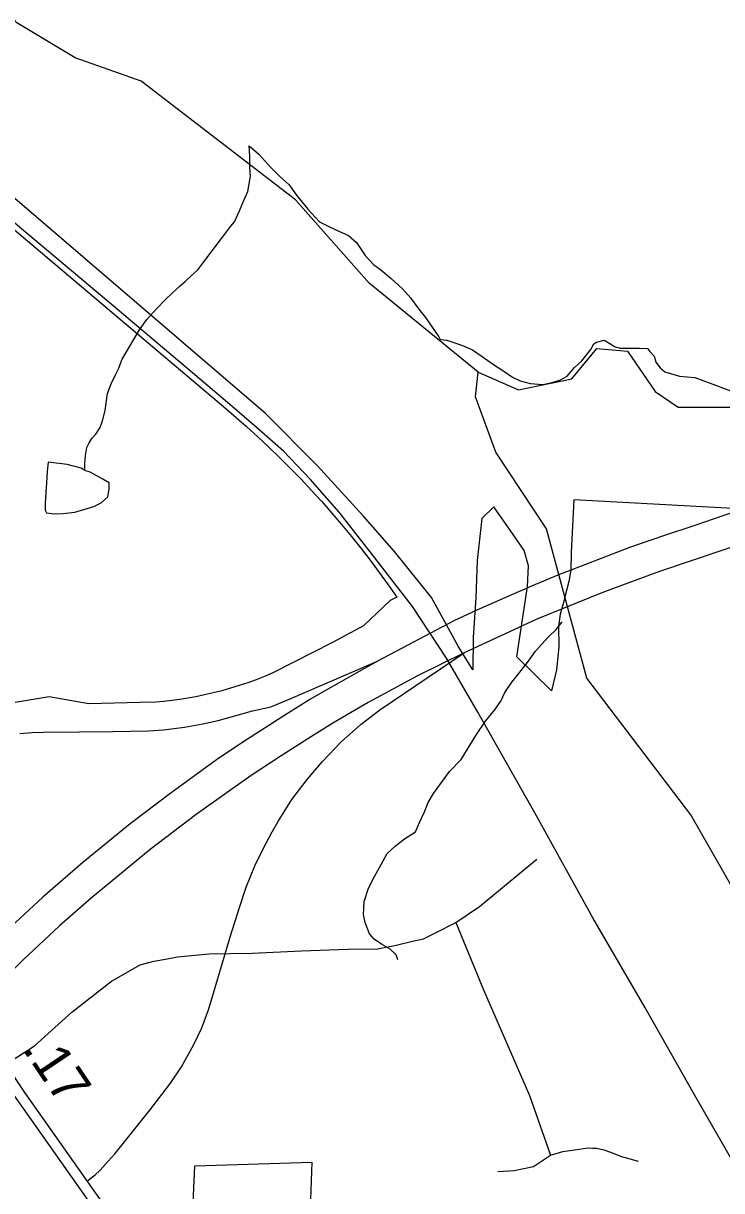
# Model space of a CAD drawing. Extents: x 2001466 to 2224147, y 644118 to 847247.
# Drawn here: x 2033830 to 2036127, y 760275 to 764118 of the extents above; entities that cross this region are included whole.
import ezdxf

# ---------------------------------------------------------------- set-up
doc = ezdxf.new("R2010")
doc.units = 0
for name, color, linetype in [('Exist Boundary Land Use Park Urban', 7, 'Continuous'), ('Exist Boundary Political City Limit New', 7, 'Continuous'), ('Exist Hydrographic Creek Single Shore', 7, 'Continuous'), ('Exist Hydrographic Misc Water Feature', 7, 'Continuous'), ('Exist Railroad Mainline', 7, 'Continuous'), ('Exist Road Non-System Type 51', 7, 'Continuous'), ('Exist Road Primary Interstate Ramp 1 Lane Attributed', 7, 'Continuous'), ('Exist Road Primary NC Service Mileage Hundredths English Label', 7, 'Continuous'), ('Exist Road Primary NC UnDivided 4 Lane Attributed', 7, 'Continuous'), ('Map Preparation Boundary City Limit Buffer Line', 7, 'Continuous')]:
    doc.layers.add(name, color=color, linetype=linetype)

msp = doc.modelspace()

# ---------------------------------------------------------------- linework, layer by layer
at = {"layer": 'Exist Boundary Land Use Park Urban'}
for points in [[(2035611.7, 762229.5), (2035609, 762218.7), (2035596, 762173.1), (2035591, 762133.2), (2035591.3, 762065.3), (2035583.5, 761989.5), (2035567.9, 761919.9), (2035453.1, 762032.8), (2035488.7, 762263.7), (2035492.3, 762331.6), (2035477.6, 762382), (2035441.1, 762434.8), (2035377.6, 762526.4), (2035338.8, 762487.4), (2035323.5, 762349.9), (2035318.5, 762228.1), (2035309.3, 762096.4), (2035309, 761989), (2035260.2, 762067.1), (2035172.5, 762228.1), (2035050.6, 762379.3), (2034948.1, 762496.4), (2034797, 762662.3), (2034626.3, 762833), (2033738.8, 763594.1)], [(2038442.9, 762397), (2035641, 762549.7), (2035632.8, 762376), (2035631.4, 762318.1), (2035624.5, 762280.3), (2035611.7, 762229.5)]]:
    msp.add_lwpolyline(points, dxfattribs=at)
at = {"layer": 'Exist Boundary Political City Limit New'}
for points in [[(2033644.2, 763570), (2034496.2, 762849.6), (2034563.9, 762790.8), (2034600.9, 762757.1), (2034637.4, 762722.9), (2034673.2, 762688), (2034708.6, 762652.6), (2034743.5, 762616.7), (2034777.8, 762580.2), (2034811.4, 762543.2), (2034844.5, 762505.6), (2034877, 762467.6), (2034908.9, 762429), (2034940.1, 762389.9), (2034970.8, 762350.4), (2035000.8, 762310.3), (2035030.1, 762269.8), (2035058.9, 762228.8), (2035036.5, 762217.3), (2034948.8, 762133.9), (2034847.2, 762079.1), (2034650.2, 761979.3), (2034623, 761967.9), (2034595.5, 761957.1), (2034567.8, 761947.1), (2034539.9, 761937.6), (2034511.6, 761928.9), (2034483.2, 761920.9), (2034454.8, 761913.5), (2034426, 761906.9), (2034397.1, 761900.9), (2034371, 761896.2), (2034344.8, 761892), (2034318.4, 761888.4), (2034292, 761885.4), (2034265.6, 761882.9), (2034212.5, 761881.7), (2034044.6, 761877.8), (2033914.5, 761900.7), (2033716.4, 761867.7)], [(2034381.4, 760090.2), (2034393.6, 760356.3), (2034778.4, 760368.3), (2034744.5, 759416.3)]]:
    msp.add_lwpolyline(points, dxfattribs=at)
at = {"layer": 'Exist Hydrographic Creek Single Shore'}
for points in [[(2035326.3, 762969.8), (2035459.1, 762911.3), (2035634.3, 762947.1), (2035717.1, 763047.1), (2035817.2, 763038.5), (2035909.2, 762905.4), (2035984.1, 762854.6), (2036342.1, 762853.9), (2036417.1, 762904.8), (2036484.2, 763021.6), (2036809.2, 763064.2), (2036934.1, 763120.7), (2037125, 763265.2)], [(2035611.7, 762229.5), (2035551.2, 762453.4), (2035384.1, 762706.1), (2035317.2, 762888), (2035326.3, 762969.8)], [(2037129.5, 759697.9), (2037052.2, 759705.9), (2036961.1, 759757), (2036886.1, 759965.2), (2036852.3, 759988.9), (2036752.2, 760332.2), (2036710.2, 760362.6), (2036610.1, 760623.8), (2036302.1, 761079.7), (2036210.2, 761189.8), (2036026.1, 761511.8), (2035684.1, 761961.8), (2035611.7, 762229.5)]]:
    msp.add_lwpolyline(points, dxfattribs=at)
at = {"layer": 'Exist Hydrographic Misc Water Feature'}
for points in [[(2035326.3, 762969.8), (2034967.2, 763262.7), (2034725.3, 763536.6), (2034217.1, 763927.6), (2034000.2, 764004.2), (2033808.3, 764119.7), (2033659.2, 764286.8), (2033392.2, 764252.9), (2033317.2, 764326.7), (2033300.1, 764435.3), (2033250.1, 764485.5), (2033233.1, 764587.5), (2033075.2, 764679.4), (2032767.2, 764695.5), (2032600.1, 764869.6), (2032442.2, 764935.2), (2032050.2, 765192.5), (2032033.1, 765370.1)], [(2034032.4, 762646), (2034032.2, 762669), (2034034.4, 762695.2), (2034038.3, 762721.4), (2034046.3, 762736.8), (2034054.7, 762751.4), (2034068.7, 762765), (2034082.6, 762786.9), (2034090.6, 762808.9), (2034098.8, 762843.2), (2034107, 762898.8), (2034119.1, 762931.3), (2034133.3, 762960.6), (2034143.1, 762980.9), (2034155.2, 763012.6), (2034211.4, 763109.1), (2034235.6, 763143.1), (2034267.6, 763178.5), (2034297.5, 763209), (2034319.9, 763230.8), (2034345.7, 763253.2), (2034361.7, 763268.4), (2034381.8, 763286.8), (2034403.7, 763306.9), (2034423.8, 763332.8), (2034512, 763450.7), (2034524.3, 763464.4), (2034540.5, 763501), (2034554.5, 763532.8), (2034568.4, 763564.4), (2034576.6, 763614.3), (2034574.8, 763644.7), (2034574.8, 763680.8), (2034572.9, 763714.4)], [(2034572.9, 763714.4), (2034604.7, 763686.8), (2034642.6, 763644.1), (2034672.6, 763614.8), (2034704.3, 763586.2), (2034728.3, 763552.1), (2034766.3, 763506.3), (2034804.2, 763464.4), (2034828.2, 763452.5), (2034858.1, 763437.9), (2034900, 763419.8), (2034926, 763396.3), (2034953.9, 763354), (2034981.8, 763323.8), (2035005.8, 763306.1), (2035039.6, 763277.5), (2035077.7, 763243.9), (2035103.6, 763213.9), (2035131.3, 763177.2), (2035153.2, 763149.7), (2035175.4, 763117.3), (2035197.3, 763085.6), (2035201.6, 763077.4)], [(2035201.6, 763077.4), (2035223.3, 763075.2), (2035239.3, 763069.2), (2035275, 763057), (2035307.2, 763043.2), (2035339, 763021.3), (2035376.9, 762995), (2035411, 762973), (2035438.8, 762952.8), (2035464.9, 762940.7), (2035496.9, 762932.7), (2035538.7, 762928.6), (2035565.2, 762934.6), (2035594.9, 762943), (2035619.1, 762956.5), (2035643.3, 762984.7), (2035666.9, 763006.3), (2035697, 763044.3), (2035707.1, 763062.9), (2035715.3, 763068.5), (2035741.1, 763074.5), (2035759.1, 763064.3), (2035775.1, 763054.2), (2035793.2, 763048), (2035825.2, 763048.2), (2035857.1, 763048.4), (2035883.2, 763047.8), (2035891.2, 763037.8), (2035904.9, 763022), (2035911.1, 763002.1), (2035925, 762983.8), (2035941, 762970.4), (2035989, 762956.3), (2036038.8, 762951.9), (2036110.6, 762925.9), (2036156.7, 762907.7)], [(2034032.4, 762646), (2034019.5, 762652.9), (2033973.7, 762665.2), (2033911.8, 762673.1), (2033907.7, 762642.8), (2033905.7, 762605.1), (2033903.6, 762573.2), (2033901.4, 762537.1), (2033901.6, 762515), (2033905.3, 762506.7), (2033931.1, 762502.9), (2033961.2, 762504.7), (2033999.2, 762508.9), (2034061.5, 762527.3), (2034085.3, 762539.1), (2034107.6, 762559.2), (2034111.5, 762584.5), (2034111.5, 762605.1), (2034091.4, 762616.9), (2034049.6, 762640.7), (2034032.4, 762646)], [(2035062.4, 761034.5), (2035056.4, 761051), (2035036.3, 761070.2), (2035008.6, 761086.4), (2034984.4, 761102.4), (2034968.5, 761120.8), (2034954.7, 761157.2), (2034948.8, 761184.4), (2034950.8, 761227), (2034965, 761271), (2034985.1, 761309.2), (2035007.2, 761348.9), (2035027.1, 761384.6), (2035053.3, 761408.7), (2035083.3, 761432.6), (2035119.6, 761456.5), (2035133.5, 761486.6), (2035149.5, 761522.4), (2035161.6, 761552.5), (2035179.7, 761582.5), (2035205.9, 761618.8), (2035231.7, 761654.4), (2035269.9, 761694.6), (2035300, 761742.4), (2035320.3, 761776.4), (2035350.3, 761820.2), (2035380.4, 761856.4), (2035400.5, 761886.3), (2035414.2, 761914.7), (2035436.6, 761948.8), (2035458.7, 761976.2), (2035488.9, 762014.1), (2035514.7, 762050.5), (2035557, 762096.5), (2035582.8, 762122.2), (2035602.5, 762147.1)]]:
    msp.add_lwpolyline(points, dxfattribs=at)
at = {"layer": 'Exist Railroad Mainline'}
msp.add_lwpolyline([(2036207.3, 760295.8), (2036034, 760598.2), (2035874.7, 760878.4), (2035703.3, 761172.8), (2035518.2, 761509.2), (2035325.1, 761849.6), (2035221.6, 762027.7), (2035110, 762198), (2034986.5, 762358.3), (2034868.8, 762508.5), (2034773.2, 762616.7), (2034685.2, 762708.9), (2034613.5, 762773.2), (2034523.7, 762851.4), (2034371.9, 762979.7), (2034110.6, 763200.3), (2033817.2, 763446.9), (2033500, 763719.8), (2033344.6, 763850.4), (2033230.4, 763946.3), (2033041, 764114.8), (2032859.3, 764267.3)], dxfattribs=at)
at = {"layer": 'Exist Road Non-System Type 51'}
for points in [[(2035253.3, 761157.1), (2035331, 761210.4), (2035519.8, 761365.7)], [(2033694.3, 760641.2), (2033866.2, 760751.8), (2033988.9, 760862.3), (2034119.8, 760964.7), (2034214, 761017.9), (2034259, 761030.2), (2034296.9, 761037.1), (2034336.9, 761045.1), (2034440.9, 761054.7), (2034582.9, 761056.4), (2034744.9, 761063.9), (2034898.8, 761069.6), (2034994.9, 761071.2), (2035056.9, 761083.4), (2035110.1, 761095.7), (2035146.9, 761103.9), (2035187.8, 761124.4), (2035253.3, 761157.1)], [(2035253.3, 761157.1), (2035343.3, 760936), (2035494.7, 760588), (2035564.3, 760391.4)], [(2035564.3, 760391.4), (2035605.2, 760403.7), (2035658.4, 760411.9), (2035687, 760416), (2035703.5, 760415), (2035715.1, 760415), (2035739.3, 760409.7), (2035761.4, 760401.2), (2035798.3, 760387.5), (2035853.2, 760371.7)], [(2035391.4, 760337.9), (2035445.2, 760341.1), (2035508.4, 760354.8), (2035564.3, 760391.4)]]:
    msp.add_lwpolyline(points, dxfattribs=at)
at = {"layer": 'Exist Road Primary Interstate Ramp 1 Lane Attributed'}
for points in [[(2033818.3, 761780.1), (2033858.8, 761783.1), (2033895.8, 761784.6), (2034014.1, 761785.6), (2034122.5, 761786.3), (2034241.8, 761789.1), (2034291.2, 761792.5), (2034359.7, 761800.3), (2034420.4, 761811.6), (2034471, 761822.8), (2034583.3, 761854.5), (2034644.3, 761867.3), (2034709.7, 761895.1), (2034813.9, 761940.1), (2034994.5, 762017.5)], [(2034040, 760306.4), (2034053.2, 760316.8), (2034066.4, 760327.2), (2034080.8, 760341.6), (2034091.2, 760352.6), (2034107.9, 760371), (2034131.6, 760397.5), (2034246.1, 760540), (2034314.4, 760629.2), (2034350, 760682.9), (2034391, 760755.7), (2034416.5, 760810.4), (2034440.1, 760873.2), (2034511.6, 761113.3), (2034541.1, 761207.4), (2034563.3, 761273.8), (2034591.9, 761344), (2034622.4, 761406.7), (2034648.2, 761455.7), (2034669.2, 761492.9), (2034713, 761562.1), (2034763.9, 761628.3), (2034813.8, 761687.3), (2034875.8, 761752.1), (2034940.9, 761810.4), (2035003, 761858.2), (2035280, 762046)]]:
    msp.add_lwpolyline(points, dxfattribs=at)
at = {"layer": 'Exist Road Primary NC UnDivided 4 Lane Attributed'}
for points in [[(2038219.2, 763193.8), (2037918.9, 763090.5), (2037488.8, 762947.7), (2036713, 762689.7), (2036639, 762664.7), (2036138.4, 762498.6), (2036035.8, 762463.8), (2035935.8, 762430.8), (2035827, 762393.3), (2035587.9, 762301.4), (2035502.2, 762264.7), (2035423.7, 762230.8), (2035331.8, 762189.8), (2035247.9, 762151.4), (2034994.5, 762017.5)], [(2036359.4, 762460.1), (2035919.4, 762312), (2035733.3, 762243.3), (2035519.6, 762156.7), (2035280, 762046)], [(2034994.5, 762017.5), (2034831.2, 761925.5), (2034772.3, 761891.6), (2034696.1, 761843.2), (2034551.8, 761751.3), (2034465.5, 761692.7), (2034400.4, 761645.8), (2034316.6, 761584.7), (2034181.3, 761482.9), (2034025.7, 761355), (2033893.8, 761240.9), (2033758.7, 761115.7), (2033670.7, 761031), (2033597.7, 760953.8)], [(2035280, 762046), (2035126.6, 761969.3), (2034963.8, 761881.5), (2034847.8, 761814.2), (2034777.5, 761769.8), (2034674.5, 761703.8), (2034579.3, 761641.5), (2034398.6, 761513.7), (2034247.2, 761397.7), (2034052.9, 761237.3), (2033948.4, 761147.2), (2033828.7, 761034.9), (2033657.2, 760864.3)], [(2034969, 758950.6), (2034771.9, 759242.2), (2034673.9, 759389.3), (2034421, 759753.3), (2034301.4, 759935.3), (2033834.7, 760597.8), (2033657.2, 760864.3)], [(2034942.9, 758932.2), (2034704.7, 759277.7), (2034609.3, 759421.9), (2034361.3, 759783.4), (2034236.8, 759967.9), (2033770.1, 760630.4), (2033633.2, 760836.1)]]:
    msp.add_lwpolyline(points, dxfattribs=at)
at = {"layer": 'Map Preparation Boundary City Limit Buffer Line'}
for points in [[(2033644.2, 763570), (2034496.2, 762849.6), (2034563.9, 762790.8), (2034600.9, 762757.1), (2034637.4, 762722.9), (2034673.2, 762688), (2034708.6, 762652.6), (2034743.5, 762616.7), (2034777.8, 762580.2), (2034811.4, 762543.2), (2034844.5, 762505.6), (2034877, 762467.6), (2034908.9, 762429), (2034940.1, 762389.9), (2034970.8, 762350.4), (2035000.8, 762310.3), (2035030.1, 762269.8), (2035058.9, 762228.8), (2035036.5, 762217.3), (2034948.8, 762133.9), (2034847.2, 762079.1), (2034650.2, 761979.3), (2034623, 761967.9), (2034595.5, 761957.1), (2034567.8, 761947.1), (2034539.9, 761937.6), (2034511.6, 761928.9), (2034483.2, 761920.9), (2034454.8, 761913.5), (2034426, 761906.9), (2034397.1, 761900.9), (2034371, 761896.2), (2034344.8, 761892), (2034318.4, 761888.4), (2034292, 761885.4), (2034265.6, 761882.9), (2034212.5, 761881.7), (2034044.6, 761877.8), (2033914.5, 761900.7), (2033716.4, 761867.7)], [(2034381.4, 760090.2), (2034393.6, 760356.3), (2034778.4, 760368.3), (2034744.5, 759416.3)]]:
    msp.add_lwpolyline(points, dxfattribs=at)

# ---------------------------------------------------------------- texts
at = {"layer": 'Exist Road Primary NC Service Mileage Hundredths English Label'}
msp.add_text('.17', height=125, rotation=303.9481, dxfattribs=at).set_placement((2033825.7, 760740.2))

doc.saveas('drawing.dxf')
